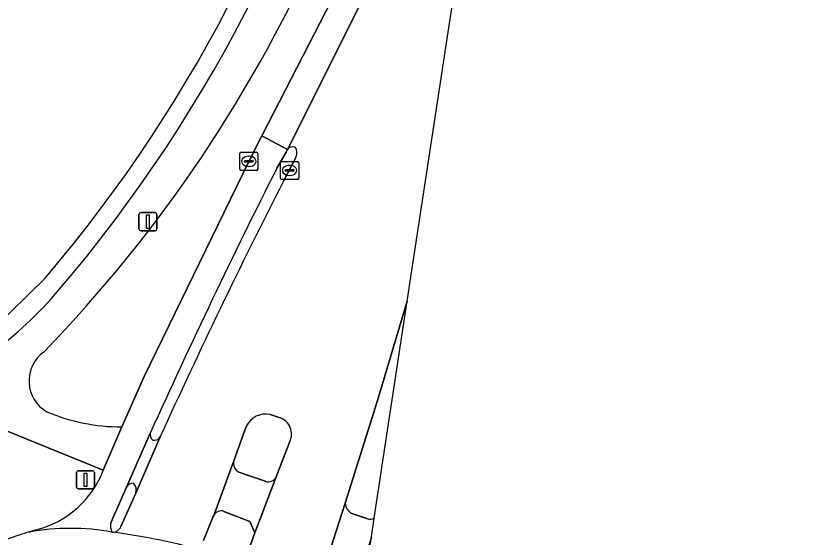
# Model space of a CAD drawing. Extents: x 163008 to 163854, y 382777 to 383982.
# Drawn here: x 163696.78 to 163740.26, y 382991.59 to 383020.36 of the extents above; entities that cross this region are included whole.
import ezdxf

# ---------------------------------------------------------------- set-up
doc = ezdxf.new("R2010")
doc.units = 0
for name, color, linetype in [('IMGEO_Fietspad_gesloten', 7, 'Continuous'), ('IMGEO_Fietspad_open', 7, 'Continuous'), ('IMGEO_Groenvoorziening', 7, 'Continuous'), ('IMGEO_Kolk', 7, 'Continuous'), ('IMGEO_Lichtmast', 7, 'Continuous'), ('IMGEO_Rijbaan_lokaal_open', 7, 'Continuous'), ('IMGEO_Verkeersbordpaal', 7, 'Continuous'), ('IMGEO_Verkeerseiland_gesloten', 7, 'Continuous'), ('IMGEO_Voetpad_open', 7, 'Continuous')]:
    doc.layers.add(name, color=color, linetype=linetype)

msp = doc.modelspace()

# ---------------------------------------------------------------- linework, layer by layer
at = {"layer": 'IMGEO_Fietspad_gesloten'}
for centre, radius, start, end in [((163709.227, 382953.728), 39.906, 107.0589, 139.8929), ((163699.796, 382979.033), 13.045, 79.8789, 100.0458), ((163697.641, 382957.472), 34.689, 73.665, 82.6339)]:
    msp.add_arc(centre, radius, start, end, dxfattribs=at)
at = {"layer": 'IMGEO_Fietspad_open'}
for points in [[(163711.18, 383011.948), (163711.687, 383012.834), (163711.762, 383012.983), (163710.36, 383013.739), (163709.637, 383012.327), (163703.86, 383000.448), (163702.637, 382997.678), (163701.609, 382995.287)], [(163702.026, 382992.386), (163702.892, 382994.36), (163704.213, 382997.371)], [(163697.909, 382992), (163697.52, 382991.878)], [(163715.572, 382986.197), (163716.394, 382991.603), (163716.394, 382991.601), (163715.871, 382989.782), (163715.113, 382987.447)]]:
    msp.add_lwpolyline(points, dxfattribs=at)
for centre, radius, start, end in [((164046.047, 382842.947), 375.096, 153.22075, 155.68881), ((163696.609, 382997.19), 5.35, 284.0665, 339.1679), ((163702.658, 382992.203), 0.658, 163.9004, 209.9355), ((163699.796, 382979.033), 13.045, 79.8789, 100.0458)]:
    msp.add_arc(centre, radius, start, end, dxfattribs=at)
at = {"layer": 'IMGEO_Groenvoorziening'}
for points in [[(163702.637, 382997.678), (163703.86, 383000.448), (163709.637, 383012.327), (163710.36, 383013.739), (163713.894, 383020.637), (163714.1, 383021.011)], [(163690.559, 383000.262), (163693.676, 383001.676), (163695.497, 383003.055), (163698.414, 383005.904)], [(163698.414, 383005.904), (163695.497, 383003.055), (163693.676, 383001.676), (163690.559, 383000.262)], [(163701.609, 382995.287), (163694.847, 382998.033)], [(163697.52, 382991.878), (163697.909, 382992)]]:
    msp.add_lwpolyline(points, dxfattribs=at)
for centre, radius, start, end in [((163638.118, 383057.337), 79.253, 319.53551, 347.59049), ((163638.118, 383057.337), 79.253, 319.53551, 347.59049), ((163638.101, 383057.346), 80.272, 319.53858, 347.58687), ((163642.659, 383055.758), 77.52, 315.89289, 336.44428), ((163682.539, 383019.273), 21.755, 292.4142, 319.8811), ((163699.476, 383000.213), 1.966, 125.9582, 239.8847), ((163702.622, 383008.329), 10.651, 247.1757, 270.0822), ((163696.609, 382997.19), 5.35, 284.0665, 339.1679), ((163709.227, 382953.728), 39.906, 107.0589, 139.8929)]:
    msp.add_arc(centre, radius, start, end, dxfattribs=at)
at = {"layer": 'IMGEO_Kolk'}
for p, q in [((163709.136, 383011.901), (163709.136, 383012.753)), ((163709.211, 383012.827), (163710.063, 383012.827)), ((163709.624, 383012.607), (163709.649, 383012.607)), ((163710.137, 383012.753), (163710.137, 383011.901)), ((163709.395, 383012.321), (163709.395, 383012.333)), ((163709.833, 383012.284), (163709.435, 383012.284)), ((163709.438, 383012.37), (163709.836, 383012.37)), ((163709.879, 383012.333), (163709.879, 383012.321)), ((163711.382, 383011.4), (163711.382, 383012.252)), ((163711.457, 383012.326), (163712.309, 383012.326)), ((163711.87, 383012.106), (163711.895, 383012.106)), ((163712.383, 383012.252), (163712.383, 383011.4)), ((163710.063, 383011.827), (163709.211, 383011.827)), ((163709.647, 383012.047), (163709.622, 383012.047)), ((163711.641, 383011.82), (163711.641, 383011.832)), ((163712.079, 383011.783), (163711.681, 383011.783)), ((163711.684, 383011.869), (163712.082, 383011.869)), ((163712.125, 383011.832), (163712.125, 383011.82)), ((163712.309, 383011.326), (163711.457, 383011.326)), ((163711.893, 383011.546), (163711.868, 383011.546))]:
    msp.add_line(p, q, dxfattribs=at)
for points in [[(163709.136, 383011.901), (163709.136, 383012.753)], [(163709.211, 383012.827), (163710.063, 383012.827)], [(163710.137, 383012.753), (163710.137, 383011.901)], [(163711.382, 383011.4), (163711.382, 383012.252)], [(163711.457, 383012.326), (163712.309, 383012.326)], [(163712.383, 383012.252), (163712.383, 383011.4)], [(163710.063, 383011.827), (163709.211, 383011.827)], [(163712.309, 383011.326), (163711.457, 383011.326)]]:
    msp.add_lwpolyline(points, dxfattribs=at)
for centre, radius, start, end in [((163709.213, 383012.751), 0.0765, 91.552, 178.448), ((163709.213, 383012.751), 0.0765, 91.552, 178.448), ((163710.061, 383012.751), 0.0765, 1.552, 88.448), ((163710.061, 383012.751), 0.0765, 1.552, 88.448), ((163709.435, 383012.33), 0.0403, 85.8775, 175.7526), ((163709.432, 383012.32), 0.0366, 178.938, 274.7102), ((163709.836, 383012.327), 0.043, 264.8664, 352.4533), ((163709.84, 383012.332), 0.0386, 1.7309, 96.639), ((163711.459, 383012.25), 0.0765, 91.552, 178.448), ((163711.459, 383012.25), 0.0765, 91.552, 178.448), ((163712.307, 383012.25), 0.0765, 1.552, 88.448), ((163712.307, 383012.25), 0.0765, 1.552, 88.448), ((163709.213, 383011.903), 0.0765, 181.552, 268.448), ((163709.213, 383011.903), 0.0765, 181.552, 268.448), ((163710.061, 383011.903), 0.0765, 271.552, 358.448), ((163710.061, 383011.903), 0.0765, 271.552, 358.448), ((163711.681, 383011.829), 0.0403, 85.8775, 175.7526), ((163711.678, 383011.819), 0.0366, 178.938, 274.7102), ((163712.082, 383011.826), 0.043, 264.8664, 352.4533), ((163712.086, 383011.831), 0.0386, 1.7309, 96.639), ((163711.459, 383011.402), 0.0765, 181.552, 268.448), ((163711.459, 383011.402), 0.0765, 181.552, 268.448), ((163712.307, 383011.402), 0.0765, 271.552, 358.448), ((163712.307, 383011.402), 0.0765, 271.552, 358.448)]:
    msp.add_arc(centre, radius, start, end, dxfattribs=at)
for centre, major_axis, ratio, start_param, end_param in [((163709.623, 383012.327), (-0.387, 0.002), 0.722429, 4.712389, 7.853982), ((163709.648, 383012.327), (-0.39, 0.002), 0.717154, 1.570796, 4.712389), ((163711.869, 383011.826), (-0.387, 0.002), 0.722429, 4.712389, 7.853982), ((163711.894, 383011.826), (-0.39, 0.002), 0.717154, 1.570796, 4.712389)]:
    msp.add_ellipse(centre, major_axis=major_axis, ratio=ratio, start_param=start_param, end_param=end_param, dxfattribs=at)
at = {"layer": 'IMGEO_Lichtmast'}
for p, q in [((163703.677, 383009.499), (163704.467, 383009.499)), ((163704.467, 383009.499), (163703.677, 383009.499)), ((163703.577, 383008.599), (163703.577, 383009.399)), ((163703.577, 383009.399), (163703.577, 383008.599)), ((163704.567, 383009.399), (163704.567, 383008.599)), ((163704.567, 383008.599), (163704.567, 383009.399)), ((163704.467, 383008.499), (163703.677, 383008.499)), ((163703.677, 383008.499), (163704.467, 383008.499))]:
    msp.add_line(p, q, dxfattribs=at)
msp.add_lwpolyline([(163703.997, 383009.374), (163704.147, 383009.374), (163704.147, 383008.624), (163703.997, 383008.624), (163703.997, 383009.374)], dxfattribs=at)
for centre, start, end in [((163703.677, 383009.399), 90, 180), ((163703.677, 383009.399), 90, 180), ((163704.467, 383009.399), 0, 90), ((163704.467, 383009.399), 360, 90), ((163703.677, 383008.599), 180, 270), ((163703.677, 383008.599), 180, 270), ((163704.467, 383008.599), 270, 0), ((163704.467, 383008.599), 270, 0)]:
    msp.add_arc(centre, 0.1, start, end, dxfattribs=at)
at = {"layer": 'IMGEO_Rijbaan_lokaal_open'}
for points in [[(163718.373, 383004.609), (163724.948, 383047.83), (163725.658, 383053.061), (163733.425, 383110.265), (163740.262, 383150.444), (163738.309, 383150.738), (163731.422, 383103.155), (163730.962, 383100.16)], [(163714.1, 383021.011), (163713.894, 383020.637), (163710.36, 383013.739), (163711.762, 383012.983), (163717.039, 383023.543)], [(163717.039, 383023.543), (163711.762, 383012.983)], [(163712.236, 383012.583), (163711.541, 383011.234)], [(163713.339, 382988.244), (163713.963, 382990.379), (163714.949, 382993.474), (163716.738, 382999.131), (163718.373, 383004.609), (163718.373, 383004.609)], [(163710.807, 382998.355), (163711.358, 382998.179)], [(163707.126, 382991.402), (163707.657, 382992.692), (163707.696, 382992.797), (163708.805, 382995.805), (163709.487, 382997.705)], [(163704.745, 382997.127), (163703.399, 382994.028), (163702.584, 382992.19)], [(163711.889, 382996.864), (163711.142, 382994.93), (163709.971, 382991.835), (163709.481, 382990.501)]]:
    msp.add_lwpolyline(points, dxfattribs=at)
for centre, radius, start, end in [((163712.072, 383012.735), 0.397, 73.5033, 141.4051), ((163711.797, 383012.81), 0.494, 332.6405, 38.2909), ((164019.113, 382854.372), 345.262, 152.97834, 155.57709), ((163710.557, 382997.198), 1.184, 77.8072, 154.6263), ((163711.045, 382997.288), 0.944, 333.3299, 70.6481), ((163702.131, 382992.356), 0.483, 264.9126, 339.925), ((163697.641, 382957.472), 34.689, 73.665, 82.6339)]:
    msp.add_arc(centre, radius, start, end, dxfattribs=at)
at = {"layer": 'IMGEO_Verkeersbordpaal'}
for p, q in [((163700.128, 382994.358), (163700.128, 382995.158)), ((163700.128, 382995.158), (163700.128, 382994.358)), ((163700.228, 382995.258), (163701.018, 382995.258)), ((163701.018, 382995.258), (163700.228, 382995.258)), ((163701.118, 382995.158), (163701.118, 382994.358)), ((163701.118, 382994.358), (163701.118, 382995.158)), ((163701.018, 382994.258), (163700.228, 382994.258)), ((163700.228, 382994.258), (163701.018, 382994.258))]:
    msp.add_line(p, q, dxfattribs=at)
msp.add_lwpolyline([(163700.548, 382995.133), (163700.698, 382995.133), (163700.698, 382994.383), (163700.548, 382994.383), (163700.548, 382995.133)], dxfattribs=at)
for centre, start, end in [((163700.228, 382995.158), 90, 180), ((163700.228, 382995.158), 90, 180), ((163701.018, 382995.158), 0, 90), ((163701.018, 382995.158), 360, 90), ((163700.228, 382994.358), 180, 270), ((163700.228, 382994.358), 180, 270), ((163701.018, 382994.358), 270, 0), ((163701.018, 382994.358), 270, 0)]:
    msp.add_arc(centre, 0.1, start, end, dxfattribs=at)
at = {"layer": 'IMGEO_Verkeerseiland_gesloten'}
for points in [[(163711.762, 383012.983), (163711.687, 383012.834), (163711.18, 383011.948)], [(163711.541, 383011.234), (163712.236, 383012.583)], [(163718.373, 383004.609), (163718.373, 383004.609), (163716.738, 382999.131), (163714.949, 382993.474)], [(163716.552, 382992.638), (163718.373, 383004.609)], [(163711.358, 382998.179), (163710.807, 382998.355)], [(163709.487, 382997.705), (163708.805, 382995.805)], [(163711.142, 382994.93), (163711.889, 382996.864)], [(163709.079, 382995.181), (163710.544, 382994.676)], [(163702.892, 382994.36), (163702.026, 382992.386)], [(163702.584, 382992.19), (163703.399, 382994.028)], [(163709.481, 382990.501), (163709.971, 382991.835), (163709.692, 382992.465), (163708.262, 382993.014)], [(163707.696, 382992.797), (163707.657, 382992.692), (163707.126, 382991.402)], [(163715.268, 382992.919), (163716.146, 382992.616)]]:
    msp.add_lwpolyline(points, dxfattribs=at)
for centre, radius, start, end in [((163712.072, 383012.735), 0.397, 73.5033, 141.4051), ((163711.797, 383012.81), 0.494, 332.6405, 38.2909), ((164046.047, 382842.947), 375.096, 153.22075, 155.68881), ((164019.113, 382854.372), 345.262, 152.97834, 155.57709), ((163710.557, 382997.198), 1.184, 77.8072, 154.6263), ((163711.045, 382997.288), 0.944, 333.3299, 70.6481), ((163704.567, 382997.241), 0.377, 159.8678, 231.4166), ((163704.415, 382997.319), 0.382, 257.4782, 329.8533), ((163709.363, 382995.678), 0.573, 167.1951, 240.2177), ((163710.706, 382995.126), 0.478, 250.2357, 335.791), ((163703.23, 382994.188), 0.379, 83.1256, 152.9572), ((163702.916, 382994.198), 0.513, 340.575, 45.4767), ((163715.703, 382993.538), 0.757, 184.8714, 234.907), ((163708.1, 382992.59), 0.454, 69.094, 152.8588), ((163716.326, 382993.052), 0.472, 247.5805, 298.6228), ((163702.658, 382992.203), 0.658, 163.9004, 209.9355), ((163702.131, 382992.356), 0.483, 264.9126, 339.925)]:
    msp.add_arc(centre, radius, start, end, dxfattribs=at)
at = {"layer": 'IMGEO_Voetpad_open'}
for points in [[(163694.847, 382998.033), (163701.609, 382995.287), (163702.637, 382997.678)], [(163704.213, 382997.371), (163702.892, 382994.36)], [(163703.399, 382994.028), (163704.745, 382997.127)], [(163708.805, 382995.805), (163707.696, 382992.797)], [(163710.544, 382994.676), (163709.079, 382995.181)], [(163708.262, 382993.014), (163709.692, 382992.465), (163709.971, 382991.835), (163711.142, 382994.93)], [(163714.949, 382993.474), (163713.963, 382990.379)], [(163716.146, 382992.616), (163715.268, 382992.919)], [(163715.871, 382989.782), (163716.394, 382991.601), (163716.394, 382991.603), (163716.552, 382992.638)]]:
    msp.add_lwpolyline(points, dxfattribs=at)
for centre, radius, start, end in [((163638.101, 383057.346), 80.272, 319.53858, 347.58687), ((163642.659, 383055.758), 77.52, 315.89289, 336.44428), ((163682.539, 383019.273), 21.755, 292.4142, 319.8811), ((163699.476, 383000.213), 1.966, 125.9582, 239.8847), ((163702.622, 383008.329), 10.651, 247.1757, 270.0822), ((163704.567, 382997.241), 0.377, 159.8678, 231.4166), ((163704.415, 382997.319), 0.382, 257.4782, 329.8533), ((163709.363, 382995.678), 0.573, 167.1951, 240.2177), ((163710.706, 382995.126), 0.478, 250.2357, 335.791), ((163703.23, 382994.188), 0.379, 83.1256, 152.9572), ((163702.916, 382994.198), 0.513, 340.575, 45.4767), ((163715.703, 382993.538), 0.757, 184.8714, 234.907), ((163708.1, 382992.59), 0.454, 69.094, 152.8588), ((163716.326, 382993.052), 0.472, 247.5805, 298.6228)]:
    msp.add_arc(centre, radius, start, end, dxfattribs=at)

doc.saveas('drawing.dxf')
